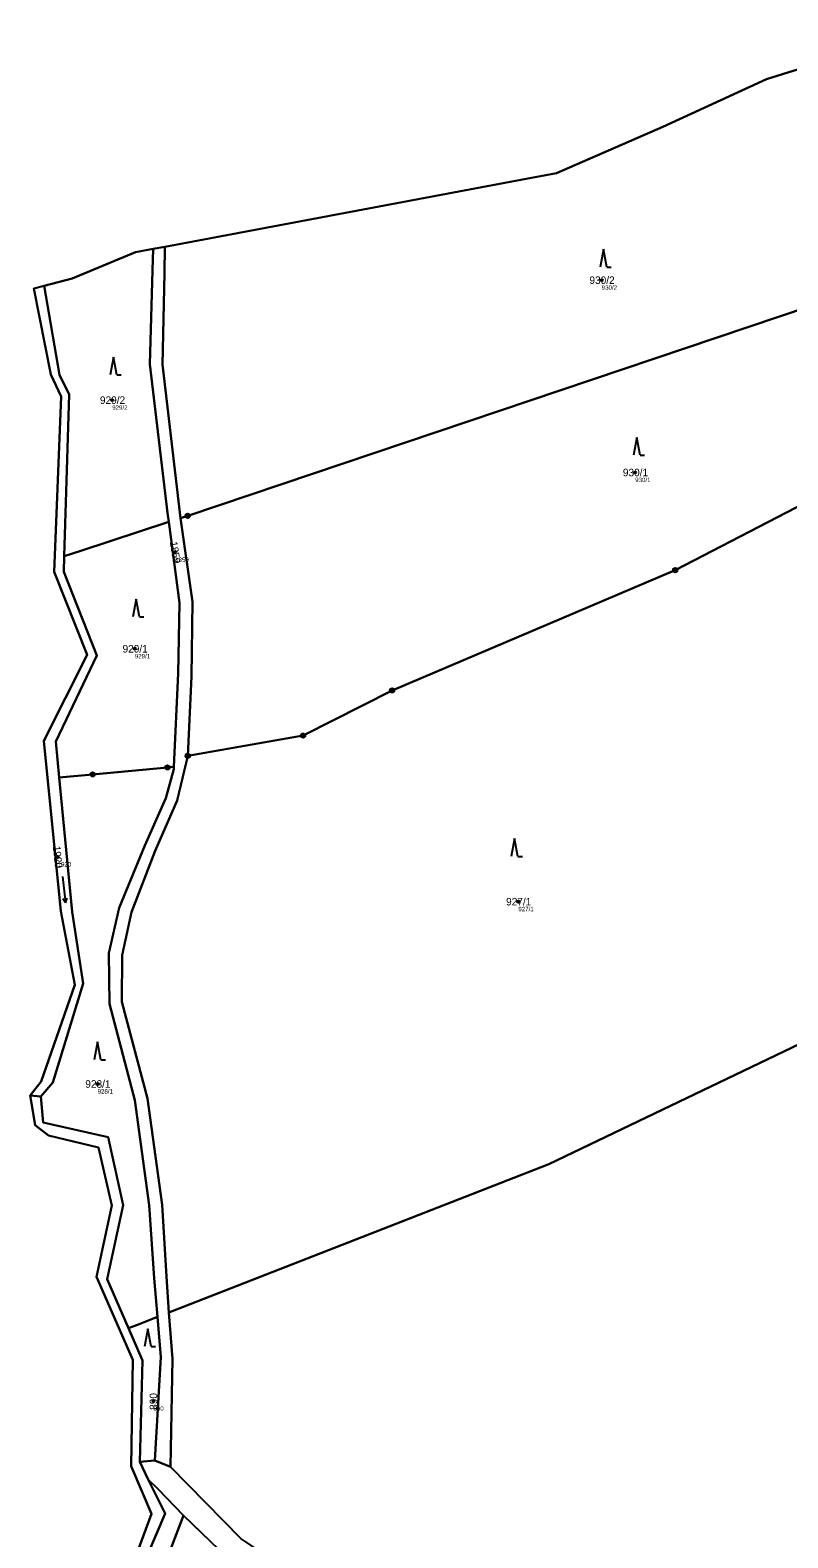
# Model space of a CAD drawing. Extents: x -653098 to -649479, y -997642 to -992666.
# Drawn here: x -653097.8 to -652927, y -993755.8 to -993415.9 of the extents above; entities that cross this region are included whole.
import ezdxf

# ---------------------------------------------------------------- set-up
doc = ezdxf.new("R2010")
doc.units = 0
for name, color, linetype in [('Definiční body', 7, 'Continuous'), ('Hranice parcel', 7, 'Continuous'), ('Parcelní čísla', 7, 'Continuous'), ('Polygon ku', 7, 'Continuous'), ('Polygon parcely', 7, 'Continuous'), ('Značky bodu BP', 7, 'Continuous'), ('Značky kultur', 7, 'Continuous')]:
    doc.layers.add(name, color=color, linetype=linetype)

msp = doc.modelspace()

# ---------------------------------------------------------------- linework, layer by layer
at = {"layer": 'Definiční body'}
for centre in [(-652968.94, -993472.24), (-653079.26, -993499.29), (-652961.4, -993515.6), (-653065.06, -993533.6), (-653074.16, -993555.34), (-653091.55, -993602.27), (-652987.72, -993612.36), (-653082.55, -993653.46), (-653069.96, -993724.96)]:
    msp.add_circle(centre, 0.25, dxfattribs=at)
at = {"layer": 'Hranice parcel'}
for p, q in [((-653067.38, -993464.69), (-652987.15, -993449.63)), ((-653070, -993465.19), (-653070.15, -993470.03)), ((-653070, -993465.19), (-653067.38, -993464.69)), ((-653067.38, -993464.69), (-653067.5, -993470.65)), ((-653096.9, -993474.1), (-653094.56, -993473.48)), ((-652902.22, -993511.64), (-652952.37, -993537.61)), ((-653066.77, -993524.67), (-653066.49, -993526.75)), ((-653066.49, -993526.75), (-653064.07, -993544.99)), ((-653083.68, -993583.67), (-653091.2, -993584.38)), ((-653095.34, -993656.29), (-653097.75, -993656.02)), ((-653069.08, -993705.98), (-653069.8, -993697.22)), ((-653066.47, -993704.96), (-653067.06, -993696.87)), ((-653069.08, -993705.98), (-653068.33, -993715.05)), ((-653065.7, -993715.41), (-653066.47, -993704.96)), ((-653068.33, -993715.05), (-653069.64, -993738.35)), ((-653066.14, -993739.76), (-653065.7, -993715.41)), ((-653069.64, -993738.35), (-653073.07, -993738.63)), ((-653073.07, -993738.63), (-653071.12, -993742.61)), ((-653066.14, -993739.76), (-653069.64, -993738.35))]:
    msp.add_line(p, q, dxfattribs=at)
for points in [[(-652987.15, -993449.63), (-652979.13, -993448.13), (-652955.16, -993437.7), (-652931.78, -993426.93), (-652896.41, -993415.87)], [(-653063.86, -993525.89), (-653062.25, -993525.36), (-652886.97, -993466.27), (-652827.9, -993442.35)], [(-653094.56, -993473.48), (-653088.28, -993471.85), (-653073.99, -993465.94), (-653070, -993465.19)], [(-653070.15, -993470.03), (-653070.8, -993491.15), (-653066.77, -993524.67)], [(-653067.5, -993470.65), (-653067.93, -993491.27), (-653064.04, -993524.62), (-653063.86, -993525.89)], [(-653097.75, -993656.02), (-653095.25, -993652.87), (-653087.66, -993631.08), (-653090.85, -993614.52), (-653094.64, -993576.1), (-653084.91, -993556.73), (-653092.36, -993537.98), (-653090.77, -993498.49), (-653093.09, -993493.52), (-653096.9, -993474.1)], [(-653090.05, -993534.46), (-653088.95, -993498.03), (-653091.15, -993493.55), (-653094.56, -993473.48)], [(-653066.49, -993526.75), (-653086.3, -993533.23), (-653090.05, -993534.46)], [(-653062.23, -993579.49), (-653061.39, -993561.61), (-653061.17, -993544.79), (-653063.86, -993525.89)], [(-653091.2, -993584.38), (-653091.98, -993576.25), (-653082.72, -993556.89), (-653090.16, -993537.98), (-653090.05, -993534.46)], [(-652952.37, -993537.61), (-653016.16, -993564.73), (-653036.24, -993574.91), (-653062.23, -993579.49)], [(-653064.07, -993544.99), (-653064.43, -993560.93), (-653065.34, -993581.95)], [(-653067.06, -993696.87), (-653068.01, -993680.73), (-653071.28, -993656.76), (-653077.09, -993634.96), (-653077.03, -993624.42), (-653074.91, -993614.76), (-653069.61, -993600.92), (-653064.62, -993589.55), (-653062.23, -993579.49)], [(-653091.2, -993584.38), (-653088.26, -993614.67), (-653085.83, -993630.77), (-653092.67, -993653.1), (-653095.34, -993656.29)], [(-653065.34, -993581.95), (-653066.81, -993582.08), (-653083.68, -993583.67)], [(-653069.8, -993697.22), (-653070.9, -993680.8), (-653074.15, -993657.12), (-653079.9, -993635.42), (-653079.99, -993623.96), (-653077.68, -993613.74), (-653071.91, -993599.71), (-653067.21, -993589.04), (-653065.37, -993582.5), (-653065.34, -993581.95)], [(-653066.47, -993704.96), (-652980.85, -993671.51), (-652922.42, -993643.52)], [(-653079.14, -993773.95), (-653070.38, -993750.34), (-653074.96, -993739.61), (-653074.62, -993715.68), (-653082.77, -993696.92), (-653079.36, -993680.89), (-653082.33, -993667.78), (-653093.63, -993665.04), (-653096.6, -993662.77), (-653097.75, -993656.02)], [(-653095.34, -993656.29), (-653094.85, -993662.13), (-653080.2, -993665.45), (-653076.8, -993680.76), (-653080.38, -993697.43), (-653075.57, -993708.51)], [(-653075.57, -993708.51), (-653073.21, -993707.59), (-653069.08, -993705.98)], [(-653073.07, -993738.63), (-653072.41, -993715.8), (-653075.57, -993708.51)], [(-652993.6, -993793.7), (-653050.24, -993755.95), (-653066.14, -993739.76)], [(-653071.12, -993742.61), (-653067.34, -993750.31), (-653077.09, -993773.22), (-653069.87, -993779.72), (-653058.51, -993784.48), (-653064.69, -993802.07), (-653064.16, -993843.02), (-653057.54, -993855.84), (-653063.51, -993863.75), (-653062.38, -993874.21), (-653075.58, -993886.98), (-653075.87, -993898.91), (-653067.2, -993905.39), (-653068.16, -993935.42), (-653055.06, -993944.32), (-653053.87, -993994.65), (-653045.74, -994040.7), (-653042.58, -994047.67)], [(-653063.16, -993750.75), (-653069, -993744.77), (-653071.12, -993742.61)], [(-653063.16, -993750.75), (-653066.11, -993758.38), (-653069.89, -993765.94), (-653068.15, -993769.63), (-653052.56, -993782.1), (-653055.61, -993810.98), (-653057.27, -993820.84), (-653051.93, -993844.56), (-653054.15, -993861.98), (-653057.28, -993877.49), (-653055.34, -993903.08)], [(-652993.52, -993799.85), (-652996.66, -993797.75), (-653053.09, -993760.43), (-653063.16, -993750.75)]]:
    msp.add_lwpolyline(points, dxfattribs=at)
at = {"layer": 'Polygon ku'}
for points in [[(-652896.41, -993415.87), (-652931.78, -993426.93), (-652955.16, -993437.7), (-652979.13, -993448.13), (-652987.15, -993449.63), (-653067.38, -993464.69), (-653070, -993465.19), (-653073.99, -993465.94), (-653088.28, -993471.85), (-653094.56, -993473.48), (-653096.9, -993474.1), (-653093.09, -993493.52), (-653090.77, -993498.49), (-653092.36, -993537.98), (-653084.91, -993556.73), (-653094.64, -993576.1), (-653090.85, -993614.52), (-653087.66, -993631.08), (-653095.25, -993652.87), (-653097.75, -993656.02)], [(-653097.75, -993656.02), (-653096.6, -993662.77), (-653093.63, -993665.04), (-653082.33, -993667.78), (-653079.36, -993680.89), (-653082.77, -993696.92), (-653074.62, -993715.68), (-653074.96, -993739.61), (-653070.38, -993750.34), (-653079.14, -993773.95)]]:
    msp.add_lwpolyline(points, dxfattribs=at)
at = {"layer": 'Polygon parcely'}
for points in [[(-652987.15, -993449.63), (-653067.38, -993464.69), (-653067.5, -993470.65), (-653067.93, -993491.27), (-653064.04, -993524.62), (-653063.86, -993525.89), (-653062.25, -993525.36), (-652886.97, -993466.27), (-652827.9, -993442.35), (-652829.35, -993440.39), (-652859.97, -993436.84), (-652869.95, -993434.91), (-652891.14, -993444.03), (-652896.41, -993415.87), (-652931.78, -993426.93), (-652955.16, -993437.7), (-652979.13, -993448.13)], [(-652825.16, -993451.6), (-652827.9, -993442.35), (-652886.97, -993466.27), (-653062.25, -993525.36), (-653063.86, -993525.89), (-653061.17, -993544.79), (-653061.39, -993561.61), (-653062.23, -993579.49), (-653036.24, -993574.91), (-653016.16, -993564.73), (-652952.37, -993537.61), (-652902.22, -993511.64), (-652867.28, -993496.36), (-652812.47, -993488.79)], [(-653073.99, -993465.94), (-653088.28, -993471.85), (-653094.56, -993473.48), (-653091.15, -993493.55), (-653088.95, -993498.03), (-653090.05, -993534.46), (-653086.3, -993533.23), (-653066.49, -993526.75), (-653066.77, -993524.67), (-653070.8, -993491.15), (-653070.15, -993470.03), (-653070, -993465.19)], [(-653065.7, -993715.41), (-653066.47, -993704.96), (-653067.06, -993696.87), (-653068.01, -993680.73), (-653071.28, -993656.76), (-653077.09, -993634.96), (-653077.03, -993624.42), (-653074.91, -993614.76), (-653069.61, -993600.92), (-653064.62, -993589.55), (-653062.23, -993579.49), (-653061.39, -993561.61), (-653061.17, -993544.79), (-653063.86, -993525.89), (-653064.04, -993524.62), (-653067.93, -993491.27), (-653067.5, -993470.65), (-653067.38, -993464.69), (-653070, -993465.19), (-653070.15, -993470.03), (-653070.8, -993491.15), (-653066.77, -993524.67), (-653066.49, -993526.75), (-653064.07, -993544.99), (-653064.43, -993560.93), (-653065.34, -993581.95), (-653065.37, -993582.5), (-653067.21, -993589.04), (-653071.91, -993599.71), (-653077.68, -993613.74), (-653079.99, -993623.96), (-653079.9, -993635.42), (-653074.15, -993657.12), (-653070.9, -993680.8), (-653069.8, -993697.22), (-653069.08, -993705.98), (-653068.33, -993715.05), (-653069.64, -993738.35), (-653066.14, -993739.76)], [(-653091.2, -993584.38), (-653091.98, -993576.25), (-653082.72, -993556.89), (-653090.16, -993537.98), (-653090.05, -993534.46), (-653088.95, -993498.03), (-653091.15, -993493.55), (-653094.56, -993473.48), (-653096.9, -993474.1), (-653093.09, -993493.52), (-653090.77, -993498.49), (-653092.36, -993537.98), (-653084.91, -993556.73), (-653094.64, -993576.1), (-653090.85, -993614.52), (-653087.66, -993631.08), (-653095.25, -993652.87), (-653097.75, -993656.02), (-653095.34, -993656.29), (-653092.67, -993653.1), (-653085.83, -993630.77), (-653088.26, -993614.67)], [(-652980.85, -993671.51), (-652922.42, -993643.52), (-652903.48, -993570.39), (-652909.94, -993569.9), (-652903.44, -993520.86), (-652902.22, -993511.64), (-652952.37, -993537.61), (-653016.16, -993564.73), (-653036.24, -993574.91), (-653062.23, -993579.49), (-653064.62, -993589.55), (-653069.61, -993600.92), (-653074.91, -993614.76), (-653077.03, -993624.42), (-653077.09, -993634.96), (-653071.28, -993656.76), (-653068.01, -993680.73), (-653067.06, -993696.87), (-653066.47, -993704.96)], [(-653066.49, -993526.75), (-653086.3, -993533.23), (-653090.05, -993534.46), (-653090.16, -993537.98), (-653082.72, -993556.89), (-653091.98, -993576.25), (-653091.2, -993584.38), (-653083.68, -993583.67), (-653066.81, -993582.08), (-653065.34, -993581.95), (-653064.43, -993560.93), (-653064.07, -993544.99)], [(-653079.9, -993635.42), (-653079.99, -993623.96), (-653077.68, -993613.74), (-653071.91, -993599.71), (-653067.21, -993589.04), (-653065.37, -993582.5), (-653065.34, -993581.95), (-653066.81, -993582.08), (-653083.68, -993583.67), (-653091.2, -993584.38), (-653088.26, -993614.67), (-653085.83, -993630.77), (-653092.67, -993653.1), (-653095.34, -993656.29), (-653094.85, -993662.13), (-653080.2, -993665.45), (-653076.8, -993680.76), (-653080.38, -993697.43), (-653075.57, -993708.51), (-653073.21, -993707.59), (-653069.08, -993705.98), (-653069.8, -993697.22), (-653070.9, -993680.8), (-653074.15, -993657.12)], [(-653069.08, -993705.98), (-653073.21, -993707.59), (-653075.57, -993708.51), (-653072.41, -993715.8), (-653073.07, -993738.63), (-653069.64, -993738.35), (-653068.33, -993715.05)], [(-653055.61, -993810.98), (-653057.27, -993820.84), (-653051.93, -993844.56), (-653054.15, -993861.98), (-653057.28, -993877.49), (-653055.34, -993903.08), (-653050.14, -993907.73), (-652982.19, -993968.52), (-652983.41, -993920.91), (-652986.77, -993876.72), (-652989.57, -993832.57), (-652993.3, -993801.72), (-652993.52, -993799.85), (-652996.66, -993797.75), (-653053.09, -993760.43), (-653063.16, -993750.75), (-653066.11, -993758.38), (-653069.89, -993765.94), (-653068.15, -993769.63), (-653052.56, -993782.1)]]:
    msp.add_lwpolyline(points, close=True, dxfattribs=at)
for points in [[(-652601, -993647.45), (-652649.57, -993656.69), (-652685.78, -993663.59), (-652718.49, -993666.69), (-652741.03, -993671.94), (-652768.62, -993677.02), (-652805.06, -993682.36), (-652848.54, -993688.77), (-652875.77, -993683.7), (-652894.08, -993675.84), (-652895.57, -993653.63), (-652872.92, -993649.51), (-652839.31, -993638.15), (-652839.57, -993628.69), (-652872.19, -993639.07), (-652917.98, -993643.05), (-652922.42, -993643.52), (-652980.85, -993671.51), (-653066.47, -993704.96), (-653065.7, -993715.41), (-653066.14, -993739.76), (-653050.24, -993755.95)], [(-653097.75, -993656.02), (-653096.6, -993662.77), (-653093.63, -993665.04), (-653082.33, -993667.78), (-653079.36, -993680.89), (-653082.77, -993696.92), (-653074.62, -993715.68), (-653074.96, -993739.61), (-653070.38, -993750.34), (-653079.14, -993773.95)], [(-653077.09, -993773.22), (-653067.34, -993750.31), (-653071.12, -993742.61), (-653073.07, -993738.63), (-653072.41, -993715.8), (-653075.57, -993708.51), (-653080.38, -993697.43), (-653076.8, -993680.76), (-653080.2, -993665.45), (-653094.85, -993662.13), (-653095.34, -993656.29), (-653097.75, -993656.02)], [(-653050.24, -993755.95), (-653066.14, -993739.76), (-653069.64, -993738.35), (-653073.07, -993738.63), (-653071.12, -993742.61), (-653069, -993744.77), (-653063.16, -993750.75), (-653053.09, -993760.43)], [(-653066.11, -993758.38), (-653063.16, -993750.75), (-653069, -993744.77), (-653071.12, -993742.61), (-653067.34, -993750.31), (-653077.09, -993773.22)]]:
    msp.add_lwpolyline(points, dxfattribs=at)
at = {"layer": 'Značky bodu BP'}
for centre, radius in [((-653062.25, -993525.36), 0.5), ((-653062.25, -993525.36), 0.0303), ((-652952.37, -993537.61), 0.5), ((-652952.37, -993537.61), 0.0303), ((-653016.16, -993564.73), 0.5), ((-653016.16, -993564.73), 0.0303), ((-653036.24, -993574.91), 0.5), ((-653036.24, -993574.91), 0.0303), ((-653066.81, -993582.08), 0.5), ((-653062.23, -993579.49), 0.5), ((-653062.23, -993579.49), 0.0303), ((-653083.68, -993583.67), 0.5), ((-653083.68, -993583.67), 0.0303), ((-653066.81, -993582.08), 0.0303)]:
    msp.add_circle(centre, radius, dxfattribs=at)
at = {"layer": 'Značky kultur'}
for p, q in [((-652968.56, -993465.28), (-652969.31, -993469.28)), ((-652967.81, -993469.28), (-652968.56, -993465.28)), ((-652967.81, -993469.28), (-652966.81, -993469.28)), ((-653078.96, -993489.6), (-653079.71, -993493.6)), ((-653078.21, -993493.6), (-653078.96, -993489.6)), ((-653078.21, -993493.6), (-653077.21, -993493.6)), ((-652961.02, -993507.69), (-652961.77, -993511.69)), ((-652960.27, -993511.69), (-652961.02, -993507.69)), ((-652960.27, -993511.69), (-652959.27, -993511.69)), ((-653073.86, -993544.14), (-653074.61, -993548.14)), ((-653073.11, -993548.14), (-653073.86, -993544.14)), ((-653073.11, -993548.14), (-653072.11, -993548.14)), ((-652988.57, -993598.14), (-652989.32, -993602.14)), ((-652987.82, -993602.14), (-652988.57, -993598.14)), ((-652987.82, -993602.14), (-652986.82, -993602.14)), ((-653090.43, -993606.65), (-653089.8, -993612.62)), ((-653089.8, -993612.62), (-653090.4, -993611.7)), ((-653089.8, -993612.62), (-653089.41, -993611.6)), ((-653082.55, -993643.98), (-653083.3, -993647.98)), ((-653081.8, -993647.98), (-653082.55, -993643.98)), ((-653081.8, -993647.98), (-653080.8, -993647.98)), ((-653071.26, -993708.63), (-653072.01, -993712.63)), ((-653070.51, -993712.63), (-653071.26, -993708.63)), ((-653070.51, -993712.63), (-653069.51, -993712.63))]:
    msp.add_line(p, q, dxfattribs=at)

# ---------------------------------------------------------------- texts
at = {"layer": 'Definiční body'}
for s, p in [('930/2', (-652968.94, -993474.4)), ('929/2', (-653079.26, -993501.45)), ('930/1', (-652961.4, -993517.76)), ('1859', (-653065.06, -993535.76)), ('929/1', (-653074.16, -993557.5)), ('1920', (-653091.55, -993604.43)), ('927/1', (-652987.72, -993614.52)), ('928/1', (-653082.55, -993655.62)), ('890', (-653069.96, -993727.12))]:
    msp.add_text(s, height=1, dxfattribs=at).set_placement(p)
at = {"layer": 'Parcelní čísla'}
for s, p in [('930/2', (-652971.71, -993473.09)), ('929/2', (-653082.03, -993500.14)), ('930/1', (-652964.17, -993516.45)), ('929/1', (-653076.93, -993556.19)), ('927/1', (-652990.49, -993613.21)), ('928/1', (-653085.32, -993654.31))]:
    msp.add_text(s, height=1.7, dxfattribs=at).set_placement(p)
for s, rotation, p in [('1859', 279, (-653066.29, -993531.26)), ('1920', 276, (-653092.66, -993599.86)), ('890', 90, (-653069.11, -993726.93))]:
    msp.add_text(s, height=1.7, rotation=rotation, dxfattribs=at).set_placement(p)

doc.saveas('drawing.dxf')
